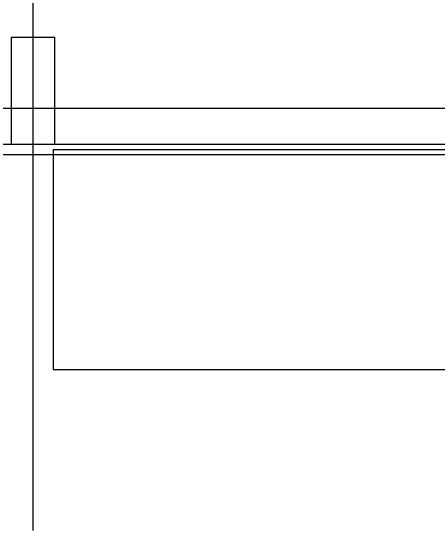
# Model space of a CAD drawing. Extents: x -264222 to -263592, y -1242345 to -1242048.
# Drawn here: x -263827.78 to -263821.82, y -1242246.71 to -1242239.44 of the extents above; entities that cross this region are included whole.
import ezdxf

# ---------------------------------------------------------------- set-up
doc = ezdxf.new("R2010")
doc.units = 0
doc.layers.add('HESCON_OSI_STAVBY_KFA', color=7, linetype='Continuous')
doc.layers.add('KFA_2D_SITUACIA_DSP', color=7, linetype='Continuous')

msp = doc.modelspace()

# ---------------------------------------------------------------- linework, layer by layer
at = {"layer": 'HESCON_OSI_STAVBY_KFA'}
for p, q in [((-263827.4678, -1242083.2372), (-263827.4678, -1242246.7072)), ((-263792.6528, -1242240.8072), (-263911.5228, -1242240.8072))]:
    msp.add_line(p, q, dxfattribs=at)
at = {"layer": 'KFA_2D_SITUACIA_DSP'}
for p, q in [((-263827.7677, -1242241.3122), (-263827.7677, -1242239.8122)), ((-263827.7677, -1242239.8122), (-263827.1677, -1242239.8122)), ((-263827.1677, -1242239.8122), (-263827.1677, -1242241.3122)), ((-263894.581, -1242241.3072), (-263809.3546, -1242241.3072)), ((-263827.1677, -1242241.3122), (-263827.7677, -1242241.3122)), ((-263819.7377, -1242241.3876), (-263827.1877, -1242241.3876)), ((-263827.1877, -1242241.3876), (-263827.1877, -1242244.4576)), ((-263827.1877, -1242244.4576), (-263819.7377, -1242244.4576))]:
    msp.add_line(p, q, dxfattribs=at)
msp.add_lwpolyline([(-263794.8928, -1242227.3822), (-263808.9678, -1242241.4572), (-263894.9678, -1242241.4572), (-263909.0428, -1242227.3822), (-263909.0428, -1242196.3327), (-263914.1428, -1242196.3327), (-263914.1428, -1242132.4327), (-263909.0428, -1242132.4327), (-263909.0428, -1242101.3822), (-263894.9678, -1242087.3072), (-263808.9678, -1242087.3072), (-263794.8928, -1242101.3822), (-263794.8928, -1242227.3822)], dxfattribs=at)

doc.saveas('drawing.dxf')
